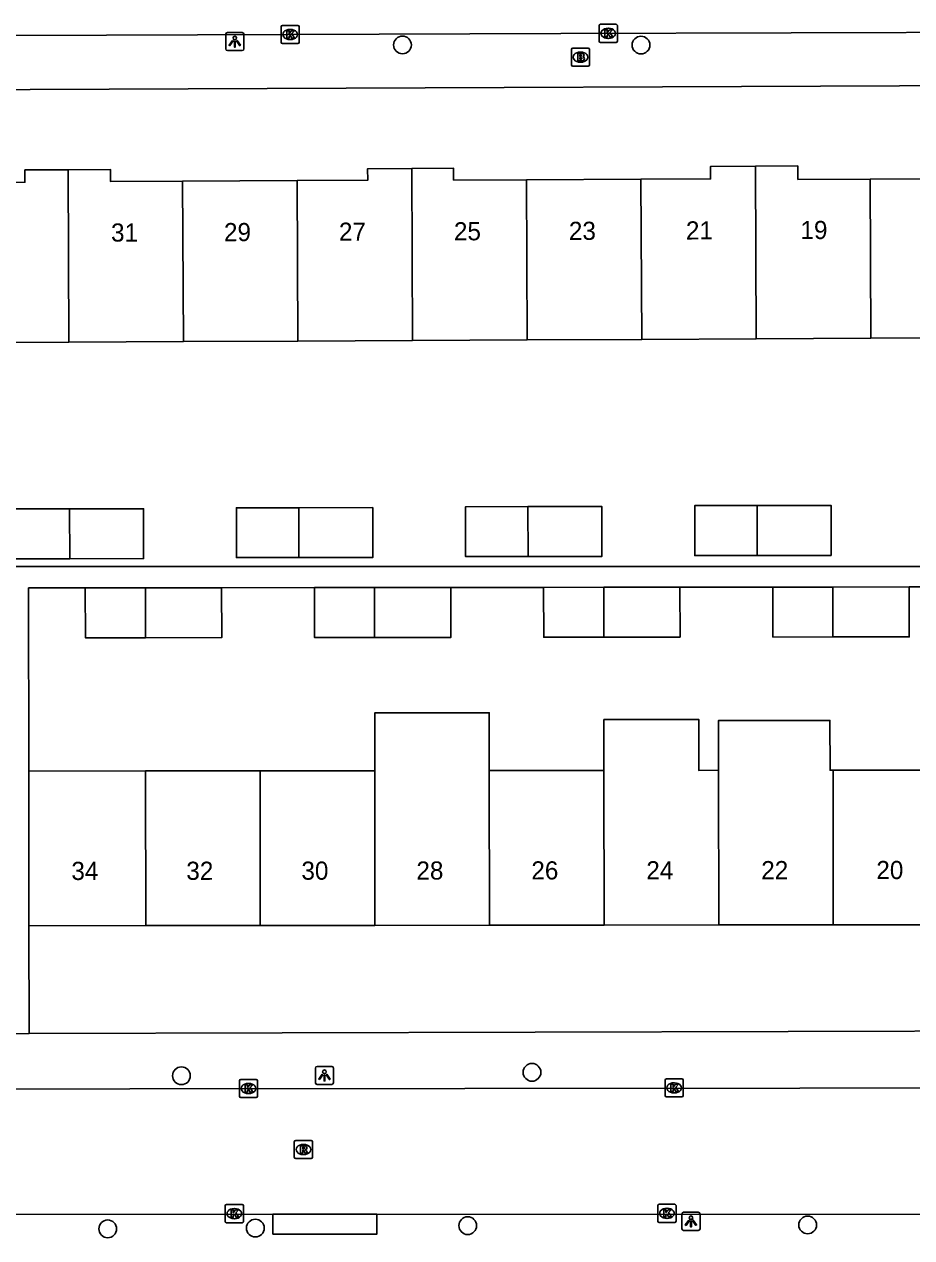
# Model space of a CAD drawing. Extents: x 160732 to 162105, y 387428 to 388479.
# Drawn here: x 161592.1 to 161641, y 388217.5 to 388284.4 of the extents above; entities that cross this region are included whole.
import ezdxf

# ---------------------------------------------------------------- set-up
doc = ezdxf.new("R2010")
doc.units = 0
for name, color, linetype in [('IMGEO_Boom', 7, 'Continuous'), ('IMGEO_Brandkraan', 7, 'Continuous'), ('IMGEO_Kolk', 7, 'Continuous'), ('IMGEO_Lichtpunt', 7, 'Continuous'), ('IMGEO_Pand', 7, 'Continuous'), ('IMGEO_Pand_nummerreeks', 7, 'Continuous'), ('IMGEO_Rijbaan_lokaal_open', 7, 'Continuous'), ('IMGEO_Rioolput', 7, 'Continuous'), ('IMGEO_Voetpad_open', 7, 'Continuous')]:
    doc.layers.add(name, color=color, linetype=linetype)

msp = doc.modelspace()

# ---------------------------------------------------------------- linework, layer by layer
at = {"layer": 'IMGEO_Boom'}
for centre in [(161612.951, 388283.257), (161626.084, 388283.253), (161600.78, 388226.465), (161620.081, 388226.655), (161596.721, 388218.03), (161604.848, 388218.073), (161616.543, 388218.207), (161635.26, 388218.244)]:
    msp.add_circle(centre, 0.489, dxfattribs=at)
at = {"layer": 'IMGEO_Brandkraan'}
for p, q in [((161622.325, 388283.087), (161623.177, 388283.087)), ((161622.25, 388282.161), (161622.25, 388283.013)), ((161622.738, 388282.867), (161622.763, 388282.867)), ((161623.251, 388283.013), (161623.251, 388282.161)), ((161623.177, 388282.087), (161622.325, 388282.087)), ((161622.761, 388282.307), (161622.736, 388282.307))]:
    msp.add_line(p, q, dxfattribs=at)
for points in [[(161622.325, 388283.087), (161623.177, 388283.087)], [(161622.25, 388282.161), (161622.25, 388283.013)], [(161622.598, 388282.787), (161622.598, 388282.387), (161622.811, 388282.387)], [(161622.829, 388282.787), (161622.598, 388282.787)], [(161622.777, 388282.706), (161622.723, 388282.706), (161622.723, 388282.63)], [(161622.723, 388282.63), (161622.776, 388282.63)], [(161622.785, 388282.554), (161622.723, 388282.554), (161622.723, 388282.473)], [(161622.723, 388282.473), (161622.785, 388282.473)], [(161623.251, 388283.013), (161623.251, 388282.161)], [(161623.177, 388282.087), (161622.325, 388282.087)]]:
    msp.add_lwpolyline(points, dxfattribs=at)
for centre, radius, start, end in [((161622.327, 388283.011), 0.0765, 91.55205, 178.44795), ((161622.327, 388283.011), 0.0765, 91.55205, 178.44795), ((161623.175, 388283.011), 0.0765, 1.55205, 88.44795), ((161623.175, 388283.011), 0.0765, 1.55205, 88.44795), ((161622.778, 388282.668), 0.0379, 267.82845, 90.93552), ((161622.786, 388282.513), 0.0404, 269.87594, 90.50774), ((161622.833, 388282.642), 0.145, 59.4692, 91.53667), ((161622.858, 388282.689), 0.0922, 285.51372, 58.15012), ((161622.863, 388282.497), 0.105, 301.31148, 78.98903), ((161622.327, 388282.163), 0.0765, 181.55205, 268.44795), ((161622.327, 388282.163), 0.0765, 181.55205, 268.44795), ((161622.817, 388282.638), 0.251, 268.66757, 293.53466), ((161623.175, 388282.163), 0.0765, 271.55205, 358.44795), ((161623.175, 388282.163), 0.0765, 271.55205, 358.44795)]:
    msp.add_arc(centre, radius, start, end, dxfattribs=at)
for centre, major_axis, ratio, start_param, end_param in [((161622.737, 388282.587), (-0.387, 0.002), 0.722429, 4.712389, 7.853982), ((161622.762, 388282.587), (-0.39, 0.002), 0.717154, 1.570796, 4.712389)]:
    msp.add_ellipse(centre, major_axis=major_axis, ratio=ratio, start_param=start_param, end_param=end_param, dxfattribs=at)
at = {"layer": 'IMGEO_Kolk'}
for p, q in [((161606.266, 388283.41), (161606.266, 388284.262)), ((161606.341, 388284.336), (161607.193, 388284.336)), ((161606.754, 388284.116), (161606.779, 388284.116)), ((161607.267, 388284.262), (161607.267, 388283.41)), ((161623.781, 388283.471), (161623.781, 388284.323)), ((161623.856, 388284.397), (161624.708, 388284.397)), ((161624.269, 388284.177), (161624.294, 388284.177)), ((161624.782, 388284.323), (161624.782, 388283.471)), ((161607.193, 388283.336), (161606.341, 388283.336)), ((161606.777, 388283.556), (161606.752, 388283.556)), ((161624.708, 388283.397), (161623.856, 388283.397)), ((161624.292, 388283.617), (161624.267, 388283.617)), ((161604.046, 388226.264), (161604.898, 388226.264)), ((161627.486, 388226.296), (161628.338, 388226.296)), ((161603.971, 388225.338), (161603.971, 388226.19)), ((161604.459, 388226.044), (161604.484, 388226.044)), ((161604.972, 388226.19), (161604.972, 388225.338)), ((161627.411, 388225.37), (161627.411, 388226.222)), ((161627.899, 388226.076), (161627.924, 388226.076)), ((161628.412, 388226.222), (161628.412, 388225.37)), ((161604.898, 388225.264), (161604.046, 388225.264)), ((161604.482, 388225.484), (161604.457, 388225.484)), ((161628.338, 388225.296), (161627.486, 388225.296)), ((161627.922, 388225.516), (161627.897, 388225.516)), ((161603.192, 388218.444), (161603.192, 388219.296)), ((161603.267, 388219.37), (161604.119, 388219.37)), ((161603.68, 388219.15), (161603.705, 388219.15)), ((161604.193, 388219.296), (161604.193, 388218.444)), ((161627.013, 388218.457), (161627.013, 388219.309)), ((161627.088, 388219.383), (161627.94, 388219.383)), ((161627.501, 388219.163), (161627.526, 388219.163)), ((161628.014, 388219.309), (161628.014, 388218.457)), ((161604.119, 388218.37), (161603.267, 388218.37)), ((161603.703, 388218.59), (161603.678, 388218.59)), ((161627.94, 388218.383), (161627.088, 388218.383)), ((161627.524, 388218.603), (161627.499, 388218.603))]:
    msp.add_line(p, q, dxfattribs=at)
for points in [[(161606.266, 388283.41), (161606.266, 388284.262)], [(161606.341, 388284.336), (161607.193, 388284.336)], [(161606.587, 388284.036), (161606.71, 388284.036), (161606.71, 388283.885), (161606.84, 388284.036), (161607.004, 388284.036), (161606.858, 388283.885), (161607.011, 388283.636), (161606.859, 388283.636), (161606.774, 388283.8), (161606.71, 388283.733), (161606.71, 388283.636), (161606.587, 388283.636), (161606.587, 388284.036)], [(161607.267, 388284.262), (161607.267, 388283.41)], [(161623.781, 388283.471), (161623.781, 388284.323)], [(161623.856, 388284.397), (161624.708, 388284.397)], [(161624.102, 388284.097), (161624.225, 388284.097), (161624.225, 388283.946), (161624.355, 388284.097), (161624.519, 388284.097), (161624.373, 388283.946), (161624.526, 388283.697), (161624.374, 388283.697), (161624.289, 388283.861), (161624.225, 388283.794), (161624.225, 388283.697), (161624.102, 388283.697), (161624.102, 388284.097)], [(161624.782, 388284.323), (161624.782, 388283.471)], [(161607.193, 388283.336), (161606.341, 388283.336)], [(161624.708, 388283.397), (161623.856, 388283.397)], [(161604.046, 388226.264), (161604.898, 388226.264)], [(161627.486, 388226.296), (161628.338, 388226.296)], [(161603.971, 388225.338), (161603.971, 388226.19)], [(161604.292, 388225.964), (161604.415, 388225.964), (161604.415, 388225.813), (161604.545, 388225.964), (161604.709, 388225.964), (161604.563, 388225.813), (161604.716, 388225.564), (161604.564, 388225.564), (161604.479, 388225.728), (161604.415, 388225.661), (161604.415, 388225.564), (161604.292, 388225.564), (161604.292, 388225.964)], [(161604.972, 388226.19), (161604.972, 388225.338)], [(161627.411, 388225.37), (161627.411, 388226.222)], [(161627.732, 388225.996), (161627.855, 388225.996), (161627.855, 388225.845), (161627.985, 388225.996), (161628.149, 388225.996), (161628.003, 388225.845), (161628.156, 388225.596), (161628.004, 388225.596), (161627.919, 388225.76), (161627.855, 388225.693), (161627.855, 388225.596), (161627.732, 388225.596), (161627.732, 388225.996)], [(161628.412, 388226.222), (161628.412, 388225.37)], [(161604.898, 388225.264), (161604.046, 388225.264)], [(161628.338, 388225.296), (161627.486, 388225.296)], [(161603.192, 388218.444), (161603.192, 388219.296)], [(161603.267, 388219.37), (161604.119, 388219.37)], [(161603.513, 388219.07), (161603.636, 388219.07), (161603.636, 388218.919), (161603.766, 388219.07), (161603.93, 388219.07), (161603.784, 388218.919), (161603.937, 388218.67), (161603.785, 388218.67), (161603.7, 388218.834), (161603.636, 388218.767), (161603.636, 388218.67), (161603.513, 388218.67), (161603.513, 388219.07)], [(161604.193, 388219.296), (161604.193, 388218.444)], [(161627.013, 388218.457), (161627.013, 388219.309)], [(161627.088, 388219.383), (161627.94, 388219.383)], [(161627.334, 388219.083), (161627.457, 388219.083), (161627.457, 388218.932), (161627.587, 388219.083), (161627.751, 388219.083), (161627.605, 388218.932), (161627.758, 388218.683), (161627.606, 388218.683), (161627.521, 388218.847), (161627.457, 388218.78), (161627.457, 388218.683), (161627.334, 388218.683), (161627.334, 388219.083)], [(161628.014, 388219.309), (161628.014, 388218.457)], [(161604.119, 388218.37), (161603.267, 388218.37)], [(161627.94, 388218.383), (161627.088, 388218.383)]]:
    msp.add_lwpolyline(points, dxfattribs=at)
for centre, start, end in [((161606.343, 388284.26), 91.55205, 178.44795), ((161606.343, 388284.26), 91.55205, 178.44795), ((161607.191, 388284.26), 1.55205, 88.44795), ((161607.191, 388284.26), 1.55205, 88.44795), ((161623.858, 388284.321), 91.55205, 178.44795), ((161623.858, 388284.321), 91.55205, 178.44795), ((161624.706, 388284.321), 1.55205, 88.44795), ((161624.706, 388284.321), 1.55205, 88.44795), ((161606.343, 388283.412), 181.55205, 268.44795), ((161606.343, 388283.412), 181.55205, 268.44795), ((161607.191, 388283.412), 271.55205, 358.44795), ((161607.191, 388283.412), 271.55205, 358.44795), ((161623.858, 388283.473), 181.55205, 268.44795), ((161623.858, 388283.473), 181.55205, 268.44795), ((161624.706, 388283.473), 271.55205, 358.44795), ((161624.706, 388283.473), 271.55205, 358.44795), ((161604.048, 388226.188), 91.55205, 178.44795), ((161604.048, 388226.188), 91.55205, 178.44795), ((161604.896, 388226.188), 1.55205, 88.44795), ((161604.896, 388226.188), 1.55205, 88.44795), ((161627.488, 388226.22), 91.55205, 178.44795), ((161627.488, 388226.22), 91.55205, 178.44795), ((161628.336, 388226.22), 1.55205, 88.44795), ((161628.336, 388226.22), 1.55205, 88.44795), ((161604.048, 388225.34), 181.55205, 268.44795), ((161604.048, 388225.34), 181.55205, 268.44795), ((161604.896, 388225.34), 271.55205, 358.44795), ((161604.896, 388225.34), 271.55205, 358.44795), ((161627.488, 388225.372), 181.55205, 268.44795), ((161627.488, 388225.372), 181.55205, 268.44795), ((161628.336, 388225.372), 271.55205, 358.44795), ((161628.336, 388225.372), 271.55205, 358.44795), ((161603.269, 388219.294), 91.55205, 178.44795), ((161603.269, 388219.294), 91.55205, 178.44795), ((161604.117, 388219.294), 1.55205, 88.44795), ((161604.117, 388219.294), 1.55205, 88.44795), ((161627.09, 388219.307), 91.55205, 178.44795), ((161627.09, 388219.307), 91.55205, 178.44795), ((161627.938, 388219.307), 1.55205, 88.44795), ((161627.938, 388219.307), 1.55205, 88.44795), ((161603.269, 388218.446), 181.55205, 268.44795), ((161603.269, 388218.446), 181.55205, 268.44795), ((161604.117, 388218.446), 271.55205, 358.44795), ((161604.117, 388218.446), 271.55205, 358.44795), ((161627.09, 388218.459), 181.55205, 268.44795), ((161627.09, 388218.459), 181.55205, 268.44795), ((161627.938, 388218.459), 271.55205, 358.44795), ((161627.938, 388218.459), 271.55205, 358.44795)]:
    msp.add_arc(centre, 0.0765, start, end, dxfattribs=at)
for centre, major_axis, ratio, start_param, end_param in [((161606.753, 388283.836), (-0.387, 0.002), 0.722429, 4.712389, 7.853982), ((161606.778, 388283.836), (-0.39, 0.002), 0.717154, 1.570796, 4.712389), ((161624.268, 388283.897), (-0.387, 0.002), 0.722429, 4.712389, 7.853982), ((161624.293, 388283.897), (-0.39, 0.002), 0.717154, 1.570796, 4.712389), ((161604.458, 388225.764), (-0.387, 0.002), 0.722429, 4.712389, 7.853982), ((161604.483, 388225.764), (-0.39, 0.002), 0.717154, 1.570796, 4.712389), ((161627.898, 388225.796), (-0.387, 0.002), 0.722429, 4.712389, 7.853982), ((161627.923, 388225.796), (-0.39, 0.002), 0.717154, 1.570796, 4.712389), ((161603.679, 388218.87), (-0.387, 0.002), 0.722429, 4.712389, 7.853982), ((161603.704, 388218.87), (-0.39, 0.002), 0.717154, 1.570796, 4.712389), ((161627.5, 388218.883), (-0.387, 0.002), 0.722429, 4.712389, 7.853982), ((161627.525, 388218.883), (-0.39, 0.002), 0.717154, 1.570796, 4.712389)]:
    msp.add_ellipse(centre, major_axis=major_axis, ratio=ratio, start_param=start_param, end_param=end_param, dxfattribs=at)
at = {"layer": 'IMGEO_Lichtpunt'}
for p, q in [((161603.221, 388283.845), (161603.221, 388283.038)), ((161603.221, 388283.845), (161603.221, 388283.038)), ((161604.123, 388283.94), (161603.315, 388283.94)), ((161604.123, 388283.94), (161603.315, 388283.94)), ((161604.217, 388283.038), (161604.217, 388283.845)), ((161604.217, 388283.038), (161604.217, 388283.845)), ((161603.315, 388282.944), (161604.123, 388282.944)), ((161603.315, 388282.944), (161604.123, 388282.944)), ((161609.058, 388226.98), (161608.25, 388226.98)), ((161609.058, 388226.98), (161608.25, 388226.98)), ((161608.156, 388226.885), (161608.156, 388226.078)), ((161608.156, 388226.885), (161608.156, 388226.078)), ((161609.152, 388226.078), (161609.152, 388226.885)), ((161609.152, 388226.078), (161609.152, 388226.885)), ((161608.25, 388225.984), (161609.058, 388225.984)), ((161608.25, 388225.984), (161609.058, 388225.984)), ((161629.24, 388218.942), (161628.432, 388218.942)), ((161629.24, 388218.942), (161628.432, 388218.942)), ((161628.338, 388218.847), (161628.338, 388218.04)), ((161628.338, 388218.847), (161628.338, 388218.04)), ((161629.334, 388218.04), (161629.334, 388218.847)), ((161629.334, 388218.04), (161629.334, 388218.847)), ((161628.432, 388217.946), (161629.24, 388217.946)), ((161628.432, 388217.946), (161629.24, 388217.946))]:
    msp.add_line(p, q, dxfattribs=at)
for points in [[(161603.595, 388283.509), (161603.634, 388283.481), (161603.446, 388283.219), (161603.408, 388283.246), (161603.595, 388283.509)], [(161603.697, 388283.461), (161603.744, 388283.461), (161603.744, 388283.139), (161603.697, 388283.139), (161603.697, 388283.461)], [(161603.807, 388283.481), (161603.845, 388283.508), (161604.032, 388283.246), (161603.993, 388283.218), (161603.807, 388283.481)], [(161608.53, 388226.549), (161608.569, 388226.521), (161608.381, 388226.259), (161608.343, 388226.286), (161608.53, 388226.549)], [(161608.632, 388226.501), (161608.679, 388226.501), (161608.679, 388226.179), (161608.632, 388226.179), (161608.632, 388226.501)], [(161608.742, 388226.521), (161608.78, 388226.548), (161608.967, 388226.286), (161608.928, 388226.258), (161608.742, 388226.521)], [(161628.712, 388218.511), (161628.751, 388218.483), (161628.563, 388218.221), (161628.525, 388218.248), (161628.712, 388218.511)], [(161628.814, 388218.463), (161628.861, 388218.463), (161628.861, 388218.141), (161628.814, 388218.141), (161628.814, 388218.463)], [(161628.924, 388218.483), (161628.962, 388218.51), (161629.149, 388218.248), (161629.11, 388218.22), (161628.924, 388218.483)]]:
    msp.add_lwpolyline(points, dxfattribs=at)
for centre in [(161603.72, 388283.643), (161608.655, 388226.683), (161628.837, 388218.645)]:
    msp.add_circle(centre, 0.0994, dxfattribs=at)
for centre, start, end in [((161603.315, 388283.845), 90, 180), ((161603.315, 388283.845), 90, 180), ((161604.123, 388283.845), 0, 90), ((161604.123, 388283.845), 0, 90), ((161603.315, 388283.038), 180, 270), ((161603.315, 388283.038), 180, 270), ((161604.123, 388283.038), 270, 0), ((161604.123, 388283.038), 270, 360), ((161608.25, 388226.885), 90, 180), ((161608.25, 388226.885), 90, 180), ((161609.058, 388226.885), 0, 90), ((161609.058, 388226.885), 0, 90), ((161608.25, 388226.078), 180, 270), ((161608.25, 388226.078), 180, 270), ((161609.058, 388226.078), 270, 0), ((161609.058, 388226.078), 270, 360), ((161628.432, 388218.847), 90, 180), ((161628.432, 388218.847), 90, 180), ((161629.24, 388218.847), 0, 90), ((161629.24, 388218.847), 0, 90), ((161628.432, 388218.04), 180, 270), ((161628.432, 388218.04), 180, 270), ((161629.24, 388218.04), 270, 0), ((161629.24, 388218.04), 270, 360)]:
    msp.add_arc(centre, 0.0946, start, end, dxfattribs=at)
at = {"layer": 'IMGEO_Pand'}
for points in [[(161594.536, 388276.385), (161596.873, 388276.396), (161596.877, 388275.732), (161600.848, 388275.751)], [(161607.157, 388275.781), (161611.035, 388275.799), (161611.032, 388276.439), (161613.462, 388276.451)], [(161613.462, 388276.451), (161615.761, 388276.462), (161615.765, 388275.813), (161619.774, 388275.832)], [(161613.506, 388266.976), (161613.462, 388276.451)], [(161626.082, 388275.861), (161629.918, 388275.879), (161629.914, 388276.57), (161632.388, 388276.582)], [(161632.388, 388276.582), (161634.718, 388276.593), (161634.722, 388275.854), (161638.7, 388275.872)], [(161632.432, 388267.064), (161632.388, 388276.582)], [(161588.112, 388275.67), (161592.167, 388275.689), (161592.163, 388276.374), (161594.536, 388276.385)], [(161594.536, 388276.385), (161594.579, 388266.887)], [(161600.848, 388275.751), (161607.157, 388275.781)], [(161600.848, 388275.751), (161600.888, 388266.917)], [(161607.157, 388275.781), (161607.197, 388266.946)], [(161619.774, 388275.832), (161626.082, 388275.861)], [(161619.774, 388275.832), (161619.814, 388267.005)], [(161626.082, 388275.861), (161626.123, 388267.035)], [(161638.7, 388275.872), (161645.008, 388275.902)], [(161638.7, 388275.872), (161638.74, 388267.094)], [(161626.123, 388267.035), (161619.814, 388267.005)], [(161632.432, 388267.064), (161626.123, 388267.035)], [(161638.74, 388267.094), (161632.432, 388267.064)], [(161645.049, 388267.123), (161638.74, 388267.094)], [(161594.579, 388266.887), (161588.153, 388266.857)], [(161600.888, 388266.917), (161594.579, 388266.887)], [(161607.197, 388266.946), (161600.888, 388266.917)], [(161613.506, 388266.976), (161607.197, 388266.946)], [(161619.814, 388267.005), (161613.506, 388266.976)], [(161594.633, 388254.954), (161591.194, 388254.951), (161591.19, 388257.7), (161594.621, 388257.704)], [(161594.621, 388257.704), (161598.695, 388257.709), (161598.699, 388254.959), (161594.633, 388254.954)], [(161594.633, 388254.954), (161594.621, 388257.704)], [(161607.251, 388255.013), (161603.812, 388255.01), (161603.808, 388257.759), (161607.239, 388257.763)], [(161607.239, 388257.763), (161611.313, 388257.768), (161611.317, 388255.018), (161607.251, 388255.013)], [(161607.239, 388257.763), (161607.251, 388255.013)], [(161619.868, 388255.072), (161616.429, 388255.069), (161616.425, 388257.818), (161619.856, 388257.822)], [(161619.856, 388257.822), (161623.93, 388257.827), (161623.934, 388255.077), (161619.868, 388255.072)], [(161619.868, 388255.072), (161619.856, 388257.822)], [(161632.487, 388255.131), (161629.047, 388255.128), (161629.043, 388257.877), (161632.474, 388257.881)], [(161632.474, 388257.881), (161636.548, 388257.886), (161636.552, 388255.136), (161632.487, 388255.131)], [(161632.487, 388255.131), (161632.474, 388257.881)], [(161595.487, 388253.347), (161598.794, 388253.351)], [(161598.797, 388250.601), (161595.491, 388250.598), (161595.487, 388253.347)], [(161598.794, 388253.351), (161602.992, 388253.356)], [(161598.794, 388253.351), (161598.797, 388250.601)], [(161602.992, 388253.356), (161602.996, 388250.606), (161598.797, 388250.601)], [(161608.106, 388253.36), (161611.413, 388253.364)], [(161611.416, 388250.614), (161608.11, 388250.611), (161608.106, 388253.36)], [(161611.413, 388253.364), (161615.611, 388253.369)], [(161611.416, 388250.614), (161611.413, 388253.364)], [(161615.611, 388253.369), (161615.615, 388250.619), (161611.416, 388250.614)], [(161620.724, 388253.373), (161624.031, 388253.377)], [(161624.034, 388250.627), (161620.728, 388250.624), (161620.724, 388253.373)], [(161624.031, 388253.377), (161628.229, 388253.382)], [(161624.034, 388250.627), (161624.031, 388253.377)], [(161628.229, 388253.382), (161628.233, 388250.632), (161624.034, 388250.627)], [(161633.343, 388253.387), (161636.65, 388253.391)], [(161636.653, 388250.641), (161633.347, 388250.638), (161633.343, 388253.387)], [(161636.65, 388253.391), (161640.848, 388253.396)], [(161636.65, 388253.391), (161636.653, 388250.641)], [(161640.848, 388253.396), (161640.852, 388250.646), (161636.653, 388250.641)], [(161611.424, 388243.272), (161611.42, 388246.459), (161617.729, 388246.466), (161617.733, 388243.279)], [(161630.352, 388243.293), (161629.265, 388243.292), (161629.262, 388246.096), (161624.039, 388246.09), (161624.042, 388243.286)], [(161630.352, 388243.293), (161630.349, 388246.035), (161636.489, 388246.042), (161636.492, 388243.3), (161636.661, 388243.3)], [(161592.376, 388243.25), (161598.805, 388243.257)], [(161592.386, 388234.728), (161592.38, 388239.728), (161592.376, 388243.25)], [(161598.805, 388243.257), (161605.115, 388243.264)], [(161598.805, 388243.257), (161598.805, 388243.091), (161598.814, 388234.735)], [(161605.115, 388243.264), (161611.424, 388243.272)], [(161605.124, 388234.742), (161605.115, 388243.097), (161605.115, 388243.264)], [(161611.424, 388243.272), (161611.424, 388243.104), (161611.433, 388234.749)], [(161617.733, 388243.279), (161624.042, 388243.286)], [(161617.742, 388234.756), (161617.733, 388243.11), (161617.733, 388243.279)], [(161624.042, 388243.286), (161624.042, 388243.117), (161624.051, 388234.763)], [(161630.361, 388234.771), (161630.352, 388243.124), (161630.352, 388243.293)], [(161636.661, 388243.3), (161642.97, 388243.307)], [(161636.67, 388234.778), (161636.661, 388243.131), (161636.661, 388243.3)], [(161598.814, 388234.735), (161592.386, 388234.728)], [(161605.124, 388234.742), (161598.814, 388234.735)], [(161611.433, 388234.749), (161605.124, 388234.742)], [(161617.742, 388234.756), (161611.433, 388234.749)], [(161624.051, 388234.763), (161617.742, 388234.756)], [(161630.361, 388234.771), (161624.051, 388234.763)], [(161636.67, 388234.778), (161630.361, 388234.771)], [(161642.979, 388234.785), (161636.67, 388234.778)]]:
    msp.add_lwpolyline(points, dxfattribs=at)
at = {"layer": 'IMGEO_Rijbaan_lokaal_open'}
for points in [[(161659.71, 388284.004), (161621.663, 388283.89), (161586.63, 388283.765)], [(161579.478, 388225.723), (161671.718, 388225.815)], [(161605.82, 388218.843), (161579.485, 388218.821)], [(161605.82, 388218.843), (161611.54, 388218.841)], [(161671.726, 388218.821), (161611.54, 388218.841)]]:
    msp.add_lwpolyline(points, dxfattribs=at)
at = {"layer": 'IMGEO_Rioolput'}
for p, q in [((161606.996, 388221.979), (161606.996, 388222.831)), ((161607.071, 388222.905), (161607.923, 388222.905)), ((161607.484, 388222.685), (161607.509, 388222.685)), ((161607.997, 388222.831), (161607.997, 388221.979)), ((161607.923, 388221.905), (161607.071, 388221.905)), ((161607.507, 388222.125), (161607.482, 388222.125))]:
    msp.add_line(p, q, dxfattribs=at)
for points in [[(161606.996, 388221.979), (161606.996, 388222.831)], [(161607.071, 388222.905), (161607.923, 388222.905)], [(161607.585, 388222.603), (161607.333, 388222.605), (161607.333, 388222.205)], [(161607.333, 388222.205), (161607.457, 388222.205), (161607.457, 388222.367), (161607.468, 388222.367)], [(161607.511, 388222.524), (161607.457, 388222.524), (161607.457, 388222.443)], [(161607.457, 388222.443), (161607.509, 388222.443)], [(161607.515, 388222.338), (161607.586, 388222.205), (161607.726, 388222.205), (161607.661, 388222.331)], [(161607.997, 388222.831), (161607.997, 388221.979)], [(161607.923, 388221.905), (161607.071, 388221.905)]]:
    msp.add_lwpolyline(points, dxfattribs=at)
for centre, radius, start, end in [((161607.073, 388222.829), 0.0765, 91.55205, 178.44795), ((161607.073, 388222.829), 0.0765, 91.55205, 178.44795), ((161607.467, 388222.314), 0.0533, 26.02933, 88.69889), ((161607.493, 388222.632), 0.19, 274.7715, 282.96867), ((161607.517, 388222.428), 0.0964, 77.00612, 93.18647), ((161607.531, 388222.485), 0.0378, 276.66336, 79.67722), ((161607.584, 388222.493), 0.109, 350.36119, 89.41601), ((161607.582, 388222.493), 0.112, 277.58423, 350.98172), ((161607.566, 388222.278), 0.108, 29.51342, 73.79051), ((161607.921, 388222.829), 0.0765, 1.55205, 88.44795), ((161607.921, 388222.829), 0.0765, 1.55205, 88.44795), ((161607.073, 388221.981), 0.0765, 181.55205, 268.44795), ((161607.073, 388221.981), 0.0765, 181.55205, 268.44795), ((161607.921, 388221.981), 0.0765, 271.55205, 358.44795), ((161607.921, 388221.981), 0.0765, 271.55205, 358.44795)]:
    msp.add_arc(centre, radius, start, end, dxfattribs=at)
for centre, major_axis, ratio, start_param, end_param in [((161607.483, 388222.405), (-0.387, 0.002), 0.722429, 4.712389, 7.853982), ((161607.508, 388222.405), (-0.39, 0.002), 0.717154, 1.570796, 4.712389)]:
    msp.add_ellipse(centre, major_axis=major_axis, ratio=ratio, start_param=start_param, end_param=end_param, dxfattribs=at)
at = {"layer": 'IMGEO_Voetpad_open'}
for points in [[(161588.09, 388280.784), (161657.725, 388281.08)], [(161657.767, 388271.593), (161662.152, 388271.614), (161662.228, 388255.201), (161662.228, 388254.524), (161588.168, 388254.524), (161588.167, 388254.947), (161588.153, 388266.857)], [(161592.376, 388243.25), (161592.365, 388253.343), (161595.487, 388253.347)], [(161602.992, 388253.356), (161608.106, 388253.36)], [(161615.611, 388253.369), (161620.724, 388253.373)], [(161628.229, 388253.382), (161633.343, 388253.387)], [(161640.848, 388253.396), (161645.961, 388253.401)], [(161592.402, 388228.784), (161592.386, 388234.728)], [(161662.044, 388228.969), (161592.402, 388228.784)], [(161592.402, 388228.784), (161590.892, 388228.78)], [(161611.54, 388218.841), (161611.54, 388217.741), (161605.82, 388217.743), (161605.82, 388218.843)]]:
    msp.add_lwpolyline(points, dxfattribs=at)

# ---------------------------------------------------------------- texts
at = {"layer": 'IMGEO_Pand_nummerreeks'}
for s, rotation, p in [('31', 0.20899, (161596.906, 388272.423)), ('29', 0.20899, (161603.124, 388272.445)), ('27', 0.20899, (161609.454, 388272.468)), ('25', 0.20899, (161615.785, 388272.491)), ('23', 0.20899, (161622.115, 388272.514)), ('21', 0.20899, (161628.559, 388272.538)), ('19', 0.20899, (161634.867, 388272.56)), ('28', 0.06303, (161613.718, 388237.272)), ('26', 0.06417, (161620.047, 388237.279)), ('24', 0.06303, (161626.377, 388237.286)), ('22', 0.06303, (161632.705, 388237.293)), ('20', 0.06417, (161639.043, 388237.3)), ('34', 0.06417, (161594.722, 388237.251)), ('32', 0.06417, (161601.05, 388237.258)), ('30', 0.06417, (161607.387, 388237.265))]:
    msp.add_text(s, height=1, rotation=rotation, dxfattribs=at).set_placement(p)

doc.saveas('drawing.dxf')
